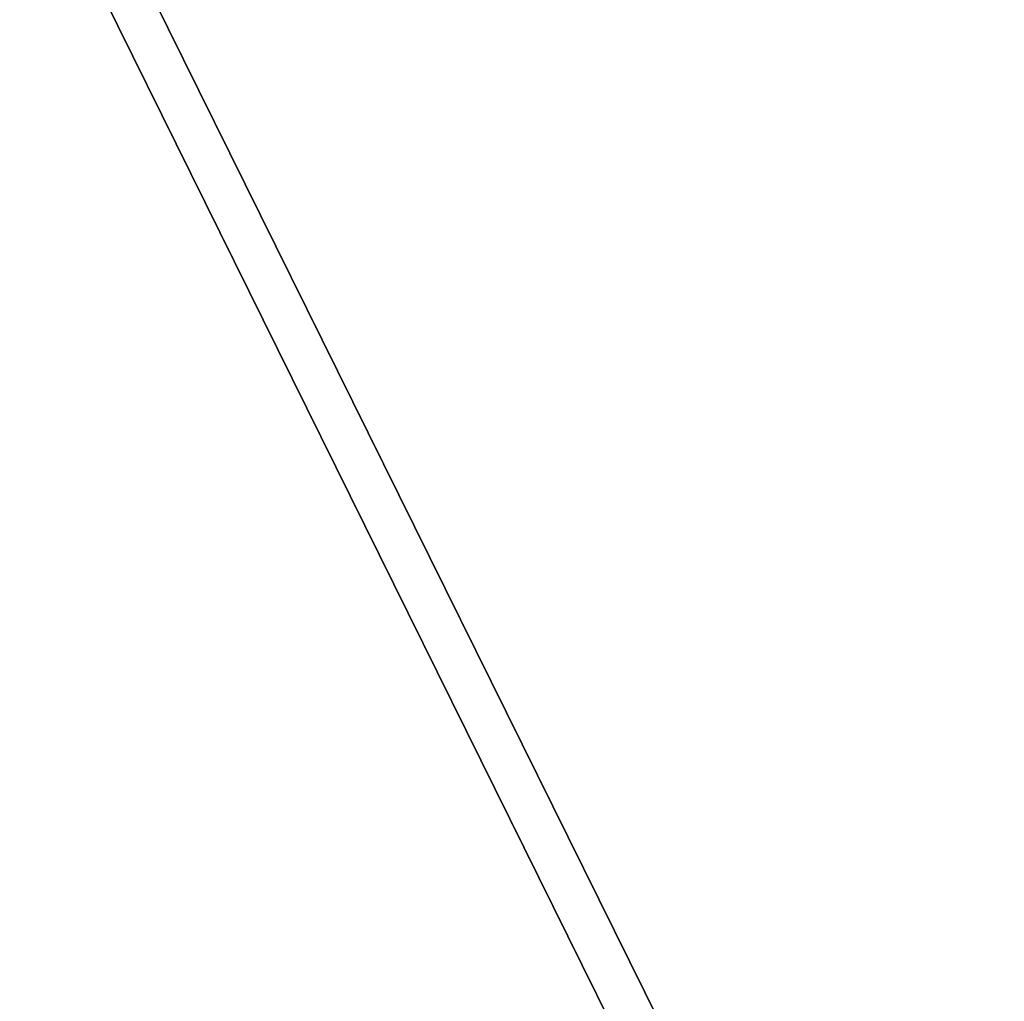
# Model space of a CAD drawing. Header units: millimetres. Extents: x -125 to 171, y -35 to 1363.
# Tile 529 of 656: x -56.035549 to -56.035144, y 1225.699256 to 1225.69966. Entities that reach past the tile are written whole.
import ezdxf

# ---------------------------------------------------------------- set-up
doc = ezdxf.new("R2010")
doc.units = ezdxf.units.MM
doc.header["$LTSCALE"] = 65.185185
for name, color, linetype in [('2575', 7, 'CONTINUOUS'), ('2576', 7, 'CONTINUOUS'), ('2595', 7, 'CONTINUOUS'), ('2596', 7, 'CONTINUOUS')]:
    doc.layers.add(name, color=color, linetype=linetype)

msp = doc.modelspace()

# ---------------------------------------------------------------- linework, layer by layer
at = {"layer": '2575', "linetype": 'CONTINUOUS'}
for points in [[(-56.03567782, 1225.7, 342.16540941), (-56.03568056, 1223.2, 342.16540852), (-54.79962186, 1223.2, 342.16540013), (-56.03567782, 1225.7, 342.16540941)], [(-54.79967065, 1225.7, 342.16541598), (-56.03567782, 1225.7, 342.16540941), (-54.79962186, 1223.2, 342.16540013), (-54.79967065, 1225.7, 342.16541598)]]:
    msp.add_3dface(points, dxfattribs=at)
at = {"layer": '2576', "linetype": 'CONTINUOUS'}
for points in [[(-56.03565758, 1225.7, 338.36116358), (-54.79965041, 1225.7, 338.36117016), (-56.03570637, 1223.2, 338.36117944), (-56.03565758, 1225.7, 338.36116358)], [(-54.79965041, 1225.7, 338.36117016), (-54.79964767, 1223.2, 338.36117105), (-56.03570637, 1223.2, 338.36117944), (-54.79965041, 1225.7, 338.36117016)]]:
    msp.add_3dface(points, dxfattribs=at)
at = {"layer": '2595', "linetype": 'CONTINUOUS'}
for points in [[(-56.03565758, 1225.7, 261.63883642), (-56.03570637, 1223.2, 261.63882056), (-54.79964767, 1223.2, 261.63882895), (-56.03565758, 1225.7, 261.63883642)], [(-54.79965041, 1225.7, 261.63882984), (-56.03565758, 1225.7, 261.63883642), (-54.79964767, 1223.2, 261.63882895), (-54.79965041, 1225.7, 261.63882984)]]:
    msp.add_3dface(points, dxfattribs=at)
at = {"layer": '2596', "linetype": 'CONTINUOUS'}
for points in [[(-56.03567782, 1225.7, 257.83459059), (-54.79967065, 1225.7, 257.83458402), (-56.03568056, 1223.2, 257.83459148), (-56.03567782, 1225.7, 257.83459059)], [(-54.79967065, 1225.7, 257.83458402), (-54.79962186, 1223.2, 257.83459987), (-56.03568056, 1223.2, 257.83459148), (-54.79967065, 1225.7, 257.83458402)]]:
    msp.add_3dface(points, dxfattribs=at)

doc.saveas('drawing.dxf')
